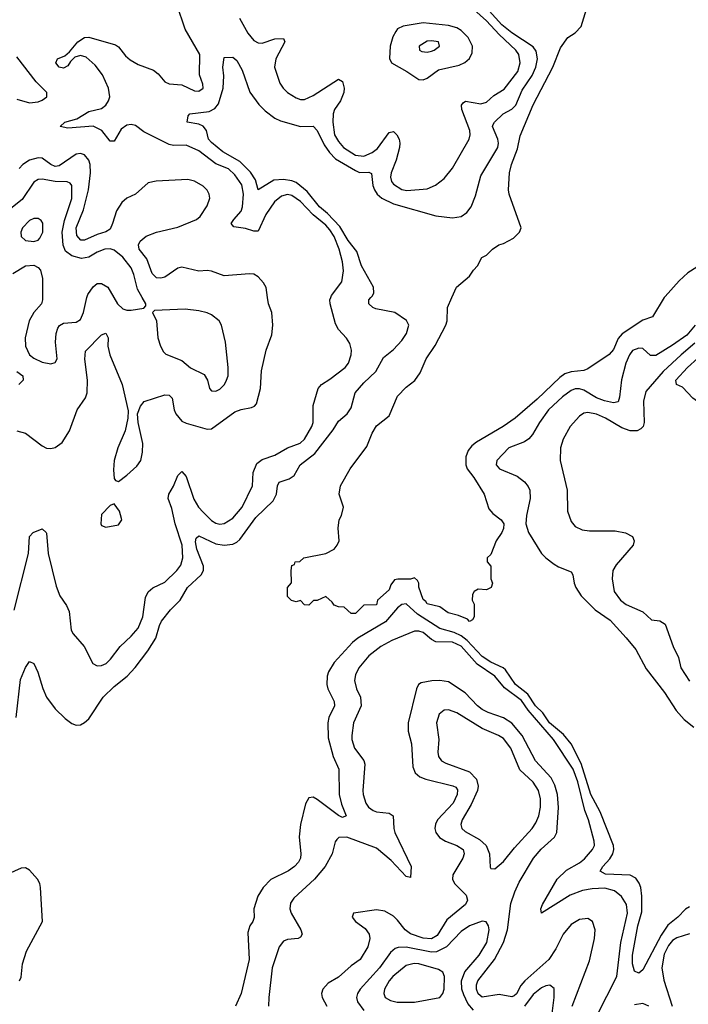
# Model space of a CAD drawing. Header units: inches. Extents: x 1694797 to 1849917, y 907313 to 1017959.
# Tile 657 of 834: x 1832223 to 1835384, y 936658 to 941314. Entities that reach past the tile are written whole.
import ezdxf

# ---------------------------------------------------------------- set-up
doc = ezdxf.new("R2010")
doc.units = ezdxf.units.IN
doc.header["$MEASUREMENT"] = 0
doc.layers.add('B8933', color=7, linetype='Continuous')
doc.layers.add('B8934', color=7, linetype='Continuous')

msp = doc.modelspace()

# ---------------------------------------------------------------- linework, layer by layer
at = {"layer": 'B8933', "color": 5}
for points, elevation in [([(1832197.1, 938522.9), (1832265.4, 938790), (1832269, 938871), (1832286.6, 938890), (1832330, 938906), (1832348.9, 938888.9), (1832350, 938886), (1832357.5, 938790), (1832396.1, 938636.1), (1832413.5, 938590), (1832444.6, 938544.6), (1832456.6, 938516.6), (1832467.1, 938427.1), (1832476.4, 938410), (1832528.5, 938350), (1832568.4, 938270), (1832590, 938259.5), (1832610, 938260.8), (1832631.1, 938270), (1832652, 938290), (1832697.6, 938350), (1832750, 938399.3), (1832782.7, 938437.3), (1832805.8, 938490), (1832818.5, 938581.5), (1832830.9, 938609.1), (1832852.3, 938627.7), (1832910, 938655.1), (1832966.5, 938710), (1832985.3, 938734.7), (1832994.5, 938770), (1832990.6, 938830), (1832958.2, 938930), (1832943, 939003), (1832924.6, 939050), (1832928.1, 939070), (1832951, 939109), (1832970, 939159.6), (1832990, 939177.3), (1833010, 939153.8), (1833046.7, 939046.7), (1833068.3, 939010), (1833090, 938984.8), (1833130, 938946.7), (1833150, 938933.8), (1833170, 938929), (1833190, 938931.5), (1833230, 938956.8), (1833274.1, 939010), (1833323.8, 939110), (1833327.1, 939172.9), (1833344.4, 939215.6), (1833370, 939234.6), (1833430, 939255.6), (1833490, 939289.6), (1833548.9, 939311.1), (1833569.3, 939330), (1833604.3, 939390), (1833610.3, 939410), (1833610.4, 939489.6), (1833634.5, 939570), (1833650.4, 939589.6), (1833690, 939614.3), (1833762.2, 939670), (1833777.2, 939690), (1833790.5, 939730), (1833791.7, 939751.7), (1833783.2, 939783.2), (1833768.8, 939808.8), (1833731.1, 939850), (1833716.5, 939876.5), (1833691.6, 939970), (1833689.8, 939990), (1833693.4, 940000)], 580), ([(1832205.9, 938014.1), (1832226.2, 938193.9), (1832250, 938250.8), (1832270, 938278.8), (1832290.4, 938270), (1832308.9, 938228.9), (1832331.7, 938151.7), (1832349.1, 938110), (1832390, 938055.2), (1832437.3, 938010), (1832470, 937985.8), (1832490, 937978), (1832510, 937980.2), (1832530, 937990.2), (1832550, 938009), (1832617, 938110), (1832670, 938160.9), (1832730.4, 938209.6), (1832769.2, 938250.8), (1832828.5, 938330), (1832865.9, 938390), (1832883.8, 938450), (1832894.1, 938470), (1832936, 938524), (1832982.4, 938570), (1833016.5, 938630), (1833081.6, 938690), (1833091.3, 938710), (1833092.6, 938730), (1833060.5, 938810), (1833054.4, 938845.6), (1833056.8, 938863.2), (1833070, 938872.9), (1833150, 938836.6), (1833190, 938830.1), (1833230, 938833.8), (1833250, 938843.3), (1833264, 938856), (1833340.2, 938959.8), (1833421.4, 939038.6), (1833436.8, 939070), (1833441.6, 939110), (1833450, 939127.4), (1833496.6, 939143.4), (1833521.4, 939158.6), (1833549.1, 939210), (1833617.7, 939262.3), (1833704.5, 939375.5), (1833730, 939415.5), (1833771.6, 939450), (1833790, 939479.5), (1833809.4, 939550.6), (1833850, 939597.7), (1833907.4, 939650), (1833943.5, 939716.5), (1833990, 939755.2), (1834030, 939797.1), (1834051.1, 939830), (1834063.4, 939870), (1834052.5, 939892.5), (1833997, 939930), (1833907.1, 939947.1), (1833893.1, 939953.1), (1833874.3, 939970), (1833873.7, 939990), (1833883, 940000)], 560), ([(1832210, 939370.1), (1832250, 939358.7), (1832330, 939299.1), (1832350, 939288.9), (1832370, 939286.7), (1832390, 939292.1), (1832424.5, 939315.5), (1832457.9, 939370), (1832494.9, 939470), (1832533.9, 939526.1), (1832542.4, 939550), (1832543.8, 939610), (1832530.7, 939709.3), (1832533.8, 939746.2), (1832610, 939824.9), (1832630, 939831.6), (1832641.1, 939810), (1832639.7, 939770), (1832649.3, 939730), (1832708.1, 939590), (1832735.3, 939464.7), (1832734.4, 939430), (1832722.4, 939370), (1832687.6, 939290), (1832670.2, 939230.2), (1832665.8, 939185.8), (1832670, 939144.7), (1832675.5, 939135.5), (1832690, 939130.4), (1832730, 939160.2), (1832777.5, 939202.5), (1832795.2, 939230), (1832803.8, 939270), (1832804.5, 939310), (1832783.4, 939410), (1832780.3, 939450), (1832793.5, 939486.5), (1832811.2, 939508.8), (1832910, 939540.9), (1832930, 939538.5), (1832944.4, 939524.4), (1832953.3, 939470), (1832961.2, 939450), (1832990, 939415.5), (1833010, 939406), (1833110, 939378.3), (1833130, 939379.7), (1833239.9, 939459.9), (1833270, 939471.8), (1833319.5, 939480.5), (1833333.3, 939486.7), (1833342, 939498), (1833362.3, 939570), (1833365.8, 939654.2), (1833388.3, 939751.7), (1833415.2, 939824.8), (1833420.3, 939870), (1833414.6, 939930), (1833399.8, 939970), (1833395.2, 940000)], 620), ([(1832330.9, 940000), (1832331, 939989), (1832325.6, 939970), (1832290, 939929), (1832267.1, 939890), (1832248.3, 939810), (1832250.1, 939770.1), (1832270, 939730.3), (1832290, 939713.7), (1832330, 939694.5), (1832370, 939687.2), (1832390, 939693), (1832400.5, 939710), (1832392.6, 939790), (1832396, 939830), (1832403.7, 939856.3), (1832411.6, 939868.4), (1832430, 939879), (1832490, 939883.5), (1832510, 939896.9), (1832523.9, 939930), (1832541.1, 940000)], 640), ([(1832668.2, 940000), (1832685.4, 939970), (1832710, 939946.5), (1832730, 939940.2), (1832750, 939940.2), (1832809.3, 939950.7), (1832819.3, 939960.7), (1832819.3, 939970), (1832802, 940000)], 640), ([(1835270.4, 940000), (1835214.4, 939910), (1835170, 939893.1), (1835071.6, 939828.4), (1835053, 939807), (1835030, 939755.1), (1835010, 939731.8), (1834910, 939662.7), (1834890, 939656.2), (1834830, 939649.9), (1834800.8, 939639.2), (1834777.1, 939623), (1834670, 939519.5), (1834565.7, 939430), (1834508.8, 939390), (1834383.1, 939316.9), (1834360.9, 939299.1), (1834343.3, 939276.7), (1834332.2, 939247.8), (1834332.4, 939210), (1834338.8, 939190), (1834370, 939150.2), (1834419.6, 939070), (1834440.9, 939000.9), (1834459.5, 938979.5), (1834499.3, 938950), (1834511.3, 938930), (1834510, 938908.7), (1834502, 938890), (1834475.5, 938850), (1834450, 938786), (1834434, 938770), (1834434, 938750), (1834451, 938730), (1834451.3, 938670), (1834458, 938650), (1834452, 938630), (1834430, 938618), (1834390, 938622), (1834372, 938610), (1834363.6, 938596.4), (1834362, 938570), (1834372, 938550), (1834372, 938490), (1834363.6, 938476.4), (1834350, 938469.2), (1834339.5, 938479.5), (1834297.5, 938497.5), (1834249.2, 938510), (1834210, 938537.2), (1834150, 938552.3), (1834143.5, 938563.5), (1834130, 938572.7), (1834109.4, 938630.6), (1834109.4, 938649.4), (1834103.1, 938663.1), (1834090, 938675.3), (1834070.7, 938669.3), (1834010.5, 938669.5), (1833994.8, 938665.2), (1833978, 938642), (1833970, 938618), (1833914, 938570), (1833910, 938548), (1833850, 938546), (1833810, 938506), (1833790, 938506), (1833756.4, 938536.4), (1833730, 938538), (1833710, 938546), (1833700.4, 938560.4), (1833670, 938586), (1833630, 938568), (1833612.7, 938567.3), (1833590, 938546), (1833570, 938548), (1833550, 938568), (1833530, 938562), (1833508, 938568), (1833490, 938586), (1833488.7, 938630), (1833508.4, 938651.6), (1833506, 938710), (1833510, 938734), (1833522, 938738), (1833526, 938750), (1833548, 938752), (1833566, 938770), (1833670, 938790.8), (1833709.3, 938810.7), (1833724, 938830), (1833733.2, 938850), (1833729.2, 938910), (1833734, 938950), (1833744, 938970), (1833754, 939010), (1833734, 939070), (1833739.3, 939110), (1833786, 939190), (1833864, 939296), (1833890, 939358.8), (1833910, 939393.4), (1833970, 939440.7), (1834010, 939534.9), (1834050, 939576), (1834091, 939609), (1834116.2, 939643.8), (1834144.2, 939710), (1834187, 939773), (1834237.6, 939870), (1834243.6, 939890), (1834246, 939954), (1834266.4, 940000)], 540), ([(1835416.5, 939870), (1835377.3, 939822.7), (1835310, 939774.9), (1835230, 939727.1), (1835206.2, 939726.2), (1835170, 939758.8), (1835150, 939761.8), (1835120.7, 939750), (1835105.5, 939730), (1835088.8, 939690), (1835068.5, 939611.5), (1835059.6, 939530), (1835052, 939508), (1835030, 939502.7), (1834988.3, 939511.7), (1834950, 939526.7), (1834890, 939562.1), (1834870, 939568.4), (1834850, 939568.2), (1834830, 939560.7), (1834790, 939531), (1834723.8, 939470), (1834680.7, 939410), (1834647.6, 939352.4), (1834630, 939332.8), (1834610, 939318.9), (1834536, 939290), (1834479, 939230), (1834476.5, 939210), (1834491.2, 939191.2), (1834575.5, 939155.5), (1834609.6, 939129.6), (1834627.7, 939107.7), (1834635.2, 939090), (1834637.1, 939050), (1834618.9, 938970), (1834615.5, 938930), (1834629.1, 938890), (1834690.1, 938790.1), (1834710, 938769.1), (1834750, 938739.1), (1834770, 938726.7), (1834830, 938703), (1834838, 938690), (1834844.5, 938650), (1834852.6, 938630), (1834877.5, 938590), (1834944.2, 938524.2), (1835014.2, 938474.2), (1835091.1, 938391.1), (1835135.6, 938335.6), (1835184.8, 938244.8), (1835272.1, 938132.1), (1835326.9, 938046.9), (1835364.9, 938004.9), (1835410, 937968.9)], 560), ([(1835415.7, 939784.3), (1835350.1, 939730), (1835265.3, 939650), (1835183.9, 939556.1), (1835171.9, 939510), (1835176, 939410), (1835170.2, 939390), (1835160.5, 939379.5), (1835142.8, 939370), (1835110, 939369.9), (1835070, 939384.3), (1834992.7, 939430), (1834950, 939448.7), (1834910, 939457.4), (1834890, 939453.6), (1834870, 939439.2), (1834825.8, 939390), (1834792.3, 939330), (1834780.7, 939290), (1834779.2, 939230), (1834811.2, 939090), (1834813.6, 938990), (1834830, 938941.6), (1834850, 938918.3), (1834882.4, 938902.4), (1834917.3, 938897.3), (1835038, 938898), (1835087.4, 938887.4), (1835120.4, 938870), (1835128.8, 938850), (1835122.8, 938830), (1835043.9, 938736.1), (1835028.2, 938710), (1835024.4, 938670), (1835034, 938610), (1835063.2, 938570), (1835090, 938549.4), (1835170, 938514.2), (1835210, 938476.5), (1835250, 938471.3), (1835275.2, 938455.2), (1835312.6, 938350), (1835337.6, 938297.6), (1835349.2, 938249.2), (1835390, 938186.2)], 580), ([(1832210.2, 939650), (1832237.8, 939630), (1832240.2, 939610), (1832219.2, 939590)], 620), ([(1835390, 937118.6), (1835371.4, 937108.6), (1835334.4, 937070), (1835287, 937033), (1835255.3, 936984.7), (1835170, 936822), (1835150, 936805.2), (1835130, 936815.1), (1835121, 936850), (1835120.4, 936890), (1835145.4, 937030), (1835163.8, 937096.2), (1835164.6, 937170), (1835159.2, 937210), (1835151.4, 937231.4), (1835135.5, 937255.5), (1835110, 937269.5), (1834993.3, 937273.3), (1834968.3, 937288.3), (1834979.4, 937310), (1835013.3, 937346.7), (1835027.7, 937370), (1835032.3, 937390), (1835030.4, 937410), (1834968, 937568), (1834923.6, 937650), (1834877.6, 937797.6), (1834830.4, 937890.4), (1834793.9, 937933.9), (1834728.2, 937990), (1834696.2, 938036.2), (1834661.9, 938070), (1834625.3, 938125.3), (1834566.7, 938170), (1834520.6, 938240.6), (1834509.5, 938249.5), (1834450, 938275.5), (1834410, 938303.5), (1834338.2, 938378.1), (1834310, 938401.4), (1834276.8, 938416.8), (1834210, 938436), (1834103.7, 938503.7), (1834050, 938551.7), (1834030, 938549.4), (1834010, 938533.9), (1833952.4, 938467.6), (1833822.5, 938390), (1833796.8, 938370), (1833710, 938274), (1833682.6, 938230), (1833676.1, 938210), (1833675.9, 938170), (1833679.8, 938150), (1833710.1, 938090), (1833710.8, 938070), (1833685.2, 938014.8), (1833679.3, 937990), (1833682.1, 937917.9), (1833704.5, 937830), (1833731.8, 937770), (1833734.2, 937650), (1833745.2, 937605.2), (1833766, 937550), (1833750, 937542.4), (1833730, 937550.9), (1833630, 937626.6), (1833610, 937638.3), (1833590, 937634.5), (1833573.8, 937606.2), (1833551.2, 937508.8), (1833544.5, 937450), (1833552.3, 937370), (1833550.1, 937350), (1833541.4, 937330), (1833522.8, 937310), (1833494.7, 937290), (1833410, 937248.2), (1833374, 937210), (1833348.5, 937170), (1833330.2, 937110), (1833331, 937069), (1833325.3, 937050), (1833311.1, 937028.9), (1833302.2, 936997.8), (1833308.6, 936870), (1833270.9, 936709.1), (1833243.7, 936650)], 560), ([(1834905.1, 936510), (1835046.4, 936790), (1835066, 936950), (1835096.4, 937090), (1835091.8, 937130), (1835068.5, 937168.5), (1835034.9, 937194.9), (1834990, 937206.9), (1834930, 937204.7), (1834883.6, 937196.4), (1834825.3, 937174.7), (1834689.9, 937089.9), (1834687.2, 937110), (1834695.4, 937130), (1834763.7, 937250), (1834807.6, 937292.4), (1834870, 937327.3), (1834893.9, 937346.1), (1834931.5, 937390), (1834940.6, 937410), (1834939.7, 937430), (1834912.9, 937530), (1834894.8, 937574.8), (1834862.2, 937710), (1834840.2, 937770), (1834747.4, 937910), (1834626.5, 938050), (1834595.3, 938095.3), (1834515.2, 938155.2), (1834469, 938210), (1834386.4, 938266.4), (1834310, 938352.2), (1834270, 938370.8), (1834190, 938372.8), (1834170, 938383.1), (1834130, 938416.2), (1834110, 938423), (1834090, 938423.2), (1833981.8, 938378.2), (1833930.4, 938349.6), (1833874.2, 938305.8), (1833826, 938250), (1833810, 938215.6), (1833806, 938190), (1833815.3, 938150), (1833834.4, 938110), (1833837.6, 938070), (1833801.5, 937990), (1833793.5, 937930), (1833793.6, 937910), (1833805.5, 937870), (1833850, 937811.4), (1833854.1, 937794), (1833845.3, 937670), (1833846.7, 937650), (1833859.1, 937610), (1833872.7, 937590), (1833894.4, 937574.4), (1833910, 937567.9), (1833970, 937562.2), (1833989, 937550), (1833991.4, 937490), (1833996.6, 937470), (1834074.6, 937310), (1834070, 937258.4), (1834050, 937263.1), (1833978.9, 937338.9), (1833910, 937396.2), (1833770, 937448.7), (1833732.7, 937447.3), (1833721.7, 937438.3), (1833714.1, 937425.9), (1833699.7, 937370), (1833666.7, 937310), (1833616.6, 937250), (1833519.3, 937160.7), (1833503.3, 937136.7), (1833499.8, 937110), (1833506.3, 937090), (1833551.6, 937010), (1833558.6, 936990), (1833550, 936976.3), (1833539.1, 936970), (1833490, 936965), (1833470, 936956.2), (1833449.2, 936930.8), (1833417.1, 936830), (1833400.8, 936690), (1833399.6, 936650)], 580), ([(1834835.9, 936650), (1834916.6, 936863.4), (1834941.3, 936970), (1834944.1, 937010), (1834931.1, 937050), (1834910, 937063.4), (1834870, 937059.9), (1834830, 937036.4), (1834792.3, 936990), (1834758.6, 936921.4), (1834725.6, 936870), (1834611.8, 936770), (1834593.1, 936746.9), (1834572.1, 936707.9), (1834561.1, 936698.9), (1834550, 936693.6), (1834490, 936704.9), (1834410, 936692.1), (1834390, 936708.5), (1834382.9, 936730), (1834382.5, 936750), (1834389.1, 936770), (1834468.3, 936870), (1834510.3, 936950), (1834529.3, 937010), (1834545.6, 937134.4), (1834563.7, 937190), (1834584.5, 937235.5), (1834652.5, 937350), (1834688.5, 937391.5), (1834751.7, 937448.3), (1834762.9, 937470), (1834770.6, 937589.4), (1834765.5, 937650), (1834753.9, 937693.9), (1834735.7, 937730), (1834662.1, 937810), (1834598.8, 937930), (1834550, 937988), (1834510, 938013.1), (1834438.3, 938038.3), (1834410, 938052.8), (1834387.7, 938070), (1834330, 938131.6), (1834250, 938182.5), (1834210, 938188.8), (1834171.8, 938188.2), (1834121.4, 938178.6), (1834109.1, 938170), (1834099.3, 938150), (1834059.5, 937990), (1834060.4, 937950), (1834074.8, 937890), (1834081.8, 937781.8), (1834093.2, 937753.2), (1834114.2, 937734.2), (1834143.1, 937723.1), (1834271.4, 937691.4), (1834284.5, 937684.5), (1834293.3, 937673.2), (1834292.2, 937650), (1834273.1, 937610), (1834198.9, 937530), (1834189, 937510), (1834186.4, 937490), (1834190.7, 937470), (1834207.7, 937447.7), (1834236.5, 937430), (1834289.5, 937409.5), (1834319.2, 937390), (1834325.1, 937370), (1834317.8, 937350), (1834270.3, 937270.3), (1834269.4, 937250), (1834279.4, 937230), (1834334.6, 937174.6), (1834340.1, 937150), (1834330.4, 937129.6), (1834242.8, 937057.2), (1834196.3, 936983.7), (1834170, 936967.7), (1834130, 936971.1), (1834070, 936991.7), (1834046.2, 937010), (1834010, 937056.2), (1833990, 937074.6), (1833950, 937099.5), (1833910, 937105.7), (1833802, 937090), (1833794.4, 937070), (1833810.3, 937050), (1833856.2, 937016.2), (1833875, 936990), (1833878.9, 936970), (1833868.4, 936930), (1833832.5, 936870), (1833790, 936839.5), (1833730, 936787.2), (1833681.7, 936758.3), (1833655.6, 936730), (1833650.1, 936710), (1833652.7, 936690), (1833675.5, 936650)], 620), ([(1832222, 936770), (1832230, 936786), (1832236.1, 936850), (1832255.4, 936910), (1832331.6, 937050), (1832321.4, 937210), (1832318.2, 937230), (1832307.2, 937250), (1832270, 937292.1), (1832250, 937303.4), (1832230, 937302.3), (1832150, 937266.3)], 560), ([(1834368, 936630), (1834342.4, 936662.4), (1834322.5, 936702.5), (1834313.9, 936730), (1834311.7, 936770), (1834327.8, 936812.2), (1834395.2, 936890), (1834431.3, 936950), (1834442.9, 937010), (1834440.3, 937030), (1834428.5, 937048.5), (1834410, 937050.8), (1834349.2, 937030), (1834310, 937003.2), (1834240.4, 936930), (1834193.5, 936906.5), (1834170, 936904.8), (1834050, 936928.4), (1834012.9, 936927), (1833998.4, 936921.6), (1833976, 936904), (1833924.7, 936830), (1833832.3, 936730), (1833819.8, 936710), (1833815.7, 936690), (1833819.5, 936670), (1833850, 936628.4)], 640), ([(1835389.2, 936990.8), (1835330, 936972.7), (1835310, 936959.9), (1835290, 936936.7), (1835270, 936895.3), (1835258.5, 936830), (1835268, 936772), (1835307.6, 936650)], 580), ([(1834736.7, 936590), (1834750.6, 936690.6), (1834750, 936732.3), (1834730, 936748.3), (1834710, 936746), (1834690, 936736.8), (1834650, 936703.9), (1834609.6, 936650)], 640), ([(1835197.8, 936650), (1835170, 936661.7), (1835130, 936655.8)], 580)]:
    msp.add_lwpolyline(points, dxfattribs=dict(at, elevation=elevation))
for points, elevation in [([(1833005.3, 939945.3), (1832860.5, 939939.5), (1832851, 939930), (1832870.4, 939890.4), (1832875.8, 939810), (1832888.7, 939770), (1832903.2, 939743.2), (1832913.4, 939733.4), (1832990, 939703.1), (1833030, 939668.7), (1833096, 939636), (1833110.4, 939610.4), (1833120.5, 939570), (1833130, 939559.1), (1833150, 939557.1), (1833170, 939567.2), (1833191.2, 939590), (1833201.3, 939610), (1833208, 939630), (1833208.2, 939670), (1833196.8, 939790), (1833177.7, 939870), (1833166.3, 939890), (1833130, 939918.9), (1833110, 939928.2), (1833070, 939936.9)], 640), ([(1835710, 939518.7), (1835810, 939533.1), (1835844.3, 939524.3), (1835867, 939507), (1835893.6, 939470), (1835898.8, 939450), (1835889.3, 939410), (1835870, 939387.1), (1835850, 939382.2), (1835670, 939371.1), (1835630, 939382), (1835550, 939420.5), (1835405.3, 939525.3), (1835356.1, 939576.1), (1835328.7, 939590), (1835325.8, 939610), (1835380.8, 939670), (1835430, 939714.2), (1835470, 939738), (1835490, 939738.8), (1835519.9, 939699.9), (1835630, 939593), (1835673.3, 939533.3)], 580), ([(1832670, 939025.2), (1832650, 939017), (1832610, 938975.1), (1832606, 938930), (1832610, 938922.8), (1832630, 938914.8), (1832690, 938926), (1832705.2, 938950), (1832704, 938956), (1832695.6, 938990)], 620), ([(1834250, 938050.7), (1834230, 938048.6), (1834205.8, 938030), (1834193.8, 937990), (1834204.4, 937910), (1834200.5, 937850), (1834203.5, 937830), (1834217.3, 937810), (1834238, 937798), (1834350, 937757.5), (1834383.6, 937723.6), (1834390.6, 937690.6), (1834386.8, 937670), (1834357.4, 937602.6), (1834315.5, 937530), (1834308.4, 937508.4), (1834313.5, 937490), (1834330, 937474.8), (1834397.1, 937437.1), (1834427.8, 937410), (1834443.8, 937370), (1834446.9, 937306.9), (1834450, 937301), (1834470, 937299.1), (1834510, 937333.4), (1834561.8, 937398.2), (1834645.8, 937490), (1834663.8, 937516.2), (1834677.9, 937550), (1834686, 937590), (1834686, 937630), (1834676, 937670), (1834650, 937708.1), (1834587.1, 937767.1), (1834545.6, 937870), (1834510, 937915.2), (1834487.1, 937930), (1834410, 937963), (1834290, 938037.3)], 640), ([(1834088.2, 936851.8), (1834050, 936842.2), (1833987.4, 936790), (1833970.1, 936770), (1833947.8, 936730), (1833944.6, 936710), (1833951.4, 936690), (1833975.8, 936675.8), (1834007.9, 936667.9), (1834090, 936668.3), (1834210, 936690.3), (1834224.1, 936710), (1834229.9, 936730.1), (1834231.5, 936790), (1834223.8, 936810), (1834202.5, 936822.5), (1834110, 936849.9)], 660)]:
    msp.add_lwpolyline(points, close=True, dxfattribs=dict(at, elevation=elevation))
at = {"layer": 'B8934', "color": 5}
for points, elevation in [([(1833693.4, 940000), (1833697.1, 940010), (1833745.5, 940074.5), (1833753.9, 940126.1), (1833749.9, 940170.1), (1833733.4, 940230), (1833710, 940289.1), (1833690, 940320.6), (1833670, 940343.1), (1833611.2, 940391.2), (1833550, 940454.3), (1833510, 940482.5), (1833490, 940487.5), (1833460.4, 940479.6), (1833427.6, 940452.4), (1833386.6, 940393.4), (1833350, 940314.3), (1833330, 940314.3), (1833290, 940327.3), (1833234.7, 940334.7), (1833222.9, 940350), (1833235, 940370), (1833270, 940408.7), (1833276.5, 940430), (1833280.4, 940490), (1833273, 940533), (1833240.6, 940580.6), (1833210, 940609.9), (1833150, 940633), (1833070, 940694.6), (1833010, 940720.9), (1832950, 940719.9), (1832930, 940725), (1832810, 940784.6), (1832770, 940814), (1832750, 940819), (1832730, 940815.4), (1832702.9, 940797.1), (1832670, 940740.2), (1832650, 940740.2), (1832610.9, 940790.9), (1832570, 940810.4), (1832450, 940801.7), (1832414.7, 940810), (1832436.2, 940830), (1832493.6, 940846.4), (1832550, 940880.1), (1832610, 940895), (1832630, 940910.9), (1832642.8, 940930), (1832649, 940950), (1832643.2, 940990), (1832613.9, 941053.9), (1832579.8, 941099.8), (1832537.7, 941137.7), (1832510, 941145.4), (1832483.2, 941136.8), (1832462.5, 941117.5), (1832450, 941096.5), (1832430, 941085), (1832409.7, 941090), (1832393.3, 941110), (1832401.2, 941130), (1832436.7, 941143.4), (1832458, 941162), (1832497.9, 941210), (1832530, 941230.7), (1832550, 941231.9), (1832675.3, 941195.3), (1832690, 941186.1), (1832723.8, 941143.8), (1832744.9, 941124.9), (1832783.1, 941103.1), (1832855.7, 941075.7), (1832878.5, 941058.5), (1832910, 941021.2), (1832930, 941010.6), (1832990, 941005.8), (1833050, 940978), (1833070, 940976.8), (1833090.5, 940990), (1833089, 941010), (1833073, 941053), (1833074.2, 941150), (1833006, 941270), (1832966, 941386)], 580), ([(1833883, 940000), (1833891.1, 940008.9), (1833896.9, 940023.1), (1833895.2, 940050), (1833838.5, 940150), (1833817.8, 940217.8), (1833775.7, 940270), (1833737.1, 940337.1), (1833678.6, 940398.6), (1833640.9, 940430), (1833581.6, 940501.6), (1833530, 940544), (1833510, 940553.2), (1833470, 940558.6), (1833424.8, 940555.2), (1833350, 940509.6), (1833337.8, 940557.8), (1833313.9, 940593.9), (1833263.8, 940643.8), (1833183.8, 940690), (1833130, 940734), (1833115.5, 940750), (1833105.7, 940790), (1833091, 940811), (1833070, 940819.7), (1833015.3, 940830), (1833020.2, 940859.8), (1833028, 940870), (1833119.5, 940880.5), (1833145.6, 940894.4), (1833162.7, 940917.3), (1833185.6, 940990), (1833188.2, 941048.2), (1833183.1, 941090), (1833190, 941136), (1833230, 941137.3), (1833250, 941121), (1833275.1, 941075.1), (1833311.3, 940971.3), (1833354, 940914), (1833384.2, 940884.2), (1833429.4, 940849.4), (1833456.3, 940836.3), (1833550, 940810.1), (1833610, 940810.2), (1833630, 940791.1), (1833661.9, 940721.9), (1833687.1, 940687.1), (1833716.7, 940656.7), (1833810, 940600.5), (1833830, 940592.4), (1833873.9, 940593.9), (1833886.4, 940586.4), (1833892.7, 940530), (1833899.9, 940510), (1833913.3, 940490), (1833935.1, 940470), (1833990, 940444.2), (1834190, 940386.2), (1834270, 940377), (1834310, 940383.5), (1834336.7, 940403.4), (1834357.4, 940430), (1834377.8, 940482.2), (1834403.8, 940576.2), (1834483.6, 940710), (1834486.4, 940730), (1834483.1, 940750), (1834458, 940810), (1834461.5, 940818.5), (1834467.6, 940830), (1834509.1, 940870), (1834550, 940890.6), (1834569.3, 940910.7), (1834598.3, 940981.7), (1834645.7, 941050), (1834662.9, 941090), (1834671.8, 941130), (1834665.5, 941165.5), (1834650, 941186.1), (1834550, 941252.1), (1834502.1, 941290), (1834413, 941390)], 560), ([(1834266.4, 940000), (1834288.7, 940050), (1834350, 940102), (1834368, 940130), (1834388, 940150), (1834408, 940190), (1834430, 940201), (1834459, 940230), (1834489, 940250), (1834510, 940256.3), (1834558, 940282), (1834586.6, 940310), (1834594, 940330), (1834537.6, 940490), (1834534.2, 940510), (1834539.5, 940590), (1834548.1, 940630), (1834576, 940704), (1834590, 940766), (1834650, 940911.3), (1834743.8, 941090), (1834779.4, 941180.6), (1834815.1, 941230), (1834850, 941252.9), (1834877, 941283), (1834910, 941385.3)], 540), ([(1833262.4, 941322.4), (1833302.1, 941250), (1833330, 941216.8), (1833350, 941204.8), (1833370, 941204.1), (1833430, 941223.7), (1833470, 941224.9), (1833476.6, 941210), (1833434.8, 941130), (1833427.9, 941090), (1833453.6, 941013.6), (1833469.4, 940990), (1833490, 940970.2), (1833530, 940944.6), (1833550, 940936.6), (1833570, 940936.8), (1833610, 940956.5), (1833730, 941032.6), (1833750, 941022), (1833756.8, 940990), (1833755.6, 940970), (1833739.9, 940930), (1833711.1, 940890), (1833705.8, 940870), (1833704.2, 940830), (1833712.1, 940770), (1833730, 940738.7), (1833753.8, 940710), (1833810, 940673.4), (1833850, 940669.3), (1833890, 940685.9), (1833914.3, 940705.7), (1833970, 940780.6), (1833990, 940785.4), (1834005.4, 940770), (1834016.8, 940750), (1834021, 940730), (1834019.3, 940710), (1834002.9, 940650), (1833979.8, 940590), (1833977, 940570), (1833980.2, 940550), (1833990, 940536.1), (1834030, 940511), (1834052.9, 940507), (1834150, 940514), (1834188.3, 940531.7), (1834230, 940563.1), (1834270, 940611.7), (1834348.6, 940750), (1834352.9, 940770), (1834350.9, 940790), (1834314, 940890), (1834312.6, 940910), (1834319.1, 940920.9), (1834330.5, 940929.5), (1834403.1, 940916.9), (1834430, 940924), (1834464.3, 940955.7), (1834513.6, 940986.4), (1834577.6, 941070), (1834589.1, 941110), (1834582.7, 941150), (1834569, 941170), (1834490, 941243.9), (1834430, 941308.6), (1834370, 941363)], 580), ([(1832210, 940938.5), (1832270, 940921.9), (1832310, 940925.9), (1832330, 940933.6), (1832351.6, 940950), (1832350.7, 940970), (1832301.1, 941021.1), (1832210, 941138.5)], 620), ([(1833395.2, 940000), (1833387.9, 940047.9), (1833375.4, 940070), (1833350, 940099.1), (1833330, 940111.3), (1833310, 940113.3), (1833190, 940103.6), (1833130, 940125), (1833110, 940128.6), (1833070, 940125.4), (1832990, 940143.9), (1832970, 940140.2), (1832910, 940097.6), (1832890, 940091.9), (1832870, 940094.1), (1832850, 940114), (1832823.9, 940183.9), (1832788.5, 940230), (1832784.1, 940250), (1832792.3, 940267.7), (1832821.1, 940290), (1832870, 940309), (1832970, 940334), (1833058.7, 940370), (1833076.7, 940383.3), (1833110, 940434.7), (1833121.5, 940470), (1833119.6, 940490), (1833110, 940508.7), (1833090, 940527.9), (1833050, 940551), (1833018.2, 940558.2), (1832868.6, 940551.4), (1832830, 940543.7), (1832770.5, 940489.5), (1832729.6, 940470.4), (1832706.5, 940450), (1832680.4, 940410), (1832662.5, 940350), (1832650, 940323.8), (1832630, 940311.3), (1832590, 940299), (1832530, 940272), (1832511.9, 940271.9), (1832493.7, 940293.7), (1832489.9, 940330), (1832525.3, 940414.7), (1832548.1, 940510), (1832557.9, 940590), (1832556.5, 940630), (1832550.3, 940650), (1832530, 940674.9), (1832510, 940681.8), (1832490, 940678), (1832410, 940624.1), (1832390, 940620.7), (1832370, 940629.5), (1832330, 940659.2), (1832310, 940661), (1832270, 940649.9), (1832237.6, 940630), (1832220.3, 940610)], 620), ([(1832802, 940000), (1832779.4, 940039.4), (1832762.6, 940110), (1832750, 940141.3), (1832710, 940191.6), (1832670, 940224.8), (1832650, 940231.2), (1832624.9, 940230), (1832590, 940215.4), (1832549.2, 940190.8), (1832514.9, 940185.1), (1832470, 940197), (1832439.9, 940219.9), (1832428.4, 940248.4), (1832424.1, 940310), (1832435.3, 940364.7), (1832469.3, 940469.3), (1832469.8, 940529.8), (1832461.1, 940541.1), (1832448, 940548), (1832390.7, 940549.3), (1832330, 940560.9), (1832310, 940559), (1832290, 940546.9), (1832235.3, 940464.7), (1832141.3, 940390)], 640), ([(1835496.5, 940190), (1835382, 940118), (1835340.3, 940079.7), (1835274.1, 940005.9), (1835270.4, 940000)], 540), ([(1832190, 940114.3), (1832250, 940150.1), (1832290, 940153.3), (1832310, 940143), (1832321, 940130), (1832330.1, 940090.1), (1832330.9, 940000)], 640), ([(1832541.1, 940000), (1832544.9, 940015.1), (1832570, 940051.7), (1832590, 940066.5), (1832610, 940066.9), (1832639.6, 940050), (1832668.2, 940000)], 640)]:
    msp.add_lwpolyline(points, dxfattribs=dict(at, elevation=elevation))
for points, elevation in [([(1834130, 941299.9), (1834035.7, 941284.3), (1834010, 941271), (1834001.2, 941258.8), (1833986.6, 941233.4), (1833974, 941190), (1833970.8, 941130.8), (1833981.2, 941110), (1834053.4, 941070), (1834110, 941031.9), (1834130, 941030.2), (1834150, 941038.3), (1834203.2, 941076.8), (1834300.8, 941099.2), (1834327.7, 941112.3), (1834349.2, 941130.9), (1834361.9, 941158.1), (1834363.7, 941190), (1834344.1, 941230), (1834310, 941264), (1834290, 941276), (1834250, 941286.9)], 620), ([(1834170, 941214.7), (1834150, 941212.5), (1834112.2, 941190), (1834113, 941170), (1834124.3, 941164.3), (1834150, 941161.5), (1834170, 941165.5), (1834182.9, 941170), (1834207.8, 941190), (1834202.7, 941210)], 640), ([(1832310, 940374.8), (1832290, 940373.6), (1832270, 940364.1), (1832236.2, 940330), (1832227.7, 940310), (1832229.5, 940289.5), (1832250, 940270.3), (1832290, 940265.2), (1832310, 940271.7), (1832319, 940281), (1832332.9, 940310), (1832332.1, 940352.1), (1832325.2, 940365.2)], 660)]:
    msp.add_lwpolyline(points, close=True, dxfattribs=dict(at, elevation=elevation))

doc.saveas('drawing.dxf')
